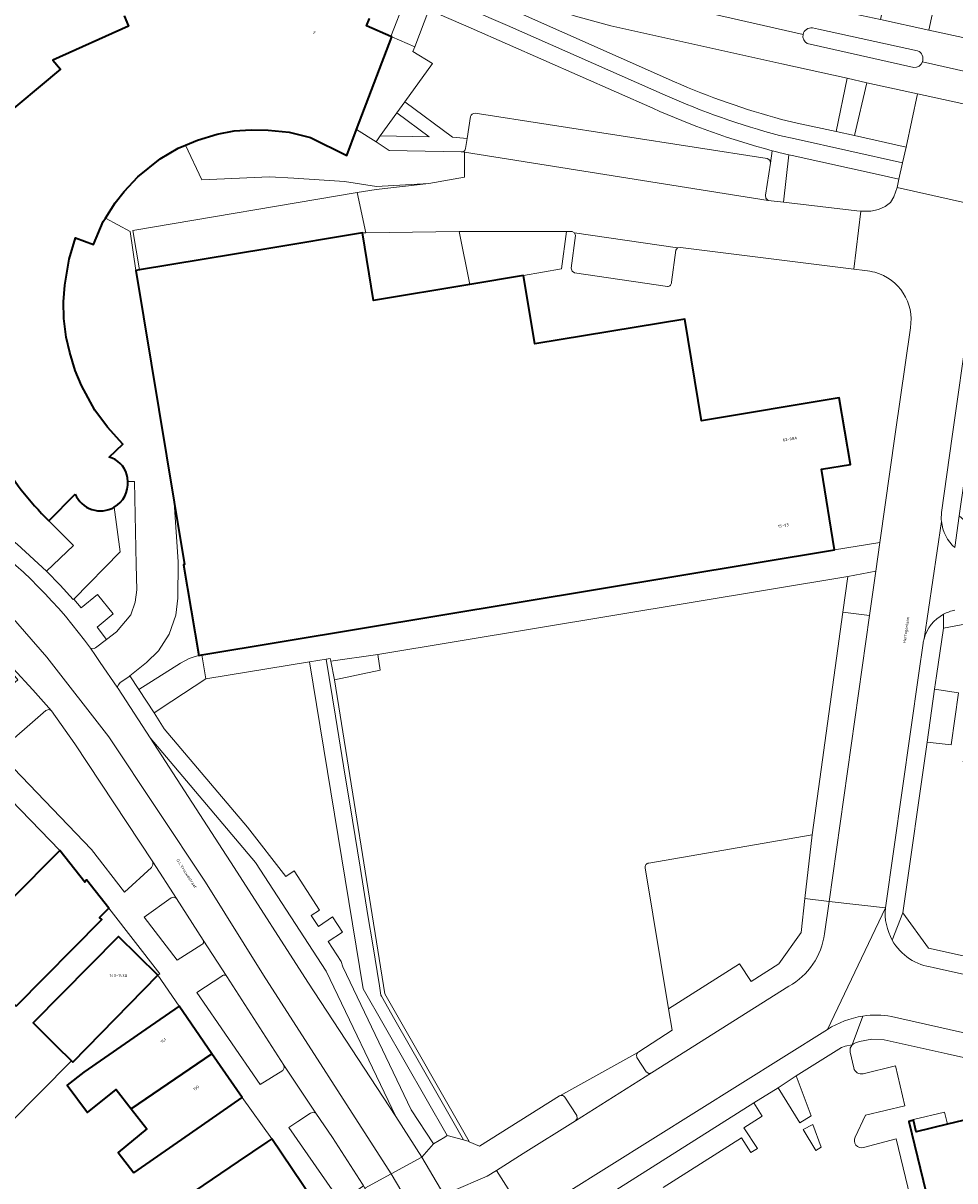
# Model space of a CAD drawing. Header units: metres. Extents: x 197700 to 204338, y 317132 to 325229.
# Tile 854 of 1056: x 202970 to 203085, y 320093 to 320236. Entities that reach past the tile are written whole.
import ezdxf
from ezdxf.enums import TextEntityAlignment as Align

# ---------------------------------------------------------------- set-up
doc = ezdxf.new("R2010")
doc.units = ezdxf.units.M
for name, color, linetype, lineweight in [('B-WE-GR-BEPLANTING_CULTUUR_HEESTERS-GV', 90, 'Continuous', 18), ('B-WE-OG-BEBOUWING-GV', 7, 'Continuous', 35), ('B-WE-OG-BEBOUWING-T18', 10, 'Continuous', 18), ('B-WE-OG-TERREIN_CULTUURSCHEIDING-GV', 7, 'Continuous', 18), ('B-WE-OG-TERREIN_ERF-GV', 7, 'Continuous', 18), ('B-WE-OG-TOPOGRAFIE-T18', 10, 'Continuous', 18), ('B-WE-VH-VERHARDING_ASFALT-GV', 252, 'Continuous', 18), ('B-WE-VH-VERHARDING_BETONSTRAATSTEEN-GV', 252, 'Continuous', 18), ('B-WE-VH-VERHARDING_GESLOTEN-GV', 252, 'Continuous', 18), ('B-WE-VH-VERHARDING_OPEN-GV', 252, 'Continuous', 18), ('B-WE-VH-VERHARDING_TEGEL-GV', 252, 'Continuous', 18)]:
    doc.layers.add(name, color=color, linetype=linetype, lineweight=lineweight)
doc.styles.add('NLCS-ISO-M200-T18', font='NLCS-ISO.ttf', dxfattribs={"height": 0.36})

msp = doc.modelspace()

# ---------------------------------------------------------------- linework, layer by layer
at = {"layer": 'B-WE-GR-BEPLANTING_CULTUUR_HEESTERS-GV'}
for points in [[(203047.674, 320225.553), (203025.257, 320235.449), (203020.012, 320237.689), (203018.285, 320233.14), (203018.055, 320232.535), (203020.458, 320231.083), (203017.039, 320226.329), (203022.931, 320221.971), (203024.748, 320221.798), (203025.18, 320224.503)], [(203025.752, 320224.913), (203061.82, 320219.339), (203062.127, 320219.116), (203062.198, 320218.743), (203062.425, 320220.295)], [(203083.583, 320161.318), (203082.73, 320155.408), (203082.49, 320153.757), (203085.448, 320153.336), (203084.545, 320146.875), (203081.559, 320147.203), (203078.566, 320126.138), (203081.733, 320121.788), (203095.334, 320118.753), (203094.643, 320122.548), (203090.219, 320121.74)], [(203085.963, 320144.837), (203089.814, 320145.509), (203089.872, 320145.548), (203089.888, 320145.614), (203086.875, 320161.916), (203083.583, 320161.318)]]:
    msp.add_lwpolyline(points, dxfattribs=at)
for points in [[(203062.425, 320220.295, -0.0416702), (203047.674, 320225.553)], [(203025.18, 320224.503, -0.4132824), (203025.752, 320224.913)]]:
    msp.add_lwpolyline(points, format="xyb", dxfattribs=at)
for points in [[(203063.815, 320213.929), (203072.879, 320212.872), (203073.374, 320212.839), (203073.869, 320212.805), (203074.591, 320212.826), (203075.569, 320213.027), (203076.383, 320213.383), (203077.026, 320213.883), (203077.468, 320214.583), (203077.846, 320215.726), (203078.073, 320216.758), (203075.525, 320217.337), (203064.888, 320219.703), (203064.467, 320219.8)], [(203025.075, 320203.774), (203031.725, 320204.894), (203036.392, 320205.713), (203037.038, 320210.314), (203023.772, 320210.312)], [(203015.832, 320112.93), (203019.197, 320107.029), (203022.815, 320100.685), (203024.301, 320098.081), (203024.982, 320097.895), (203014.573, 320116.146), (203008.377, 320154.922), (203007.904, 320157.224), (203007.87, 320157.388), (203007.821, 320157.572), (203007.353, 320157.495), (203008.497, 320150.446), (203009.499, 320144.277), (203010.589, 320137.565), (203011.53, 320131.767), (203012.495, 320125.824), (203013.085, 320122.185), (203013.91, 320117.108), (203014.093, 320115.978), (203014.098, 320115.969), (203014.162, 320115.857)]]:
    msp.add_lwpolyline(points, close=True, dxfattribs=at)
at = {"layer": 'B-WE-OG-BEBOUWING-GV'}
for points in [[(202982.412, 320236.946), (202982.917, 320235.681), (202973.578, 320231.475), (202974.541, 320230.355), (202966.688, 320223.865), (202967.814, 320223.093), (202961.902, 320214.744), (202963.25, 320214.295), (202959.681, 320204.76), (202962.072, 320204.508), (202961.925, 320202.269), (202961.924, 320200.027)], [(202982.839, 320179.439), (202982.806, 320179.859), (202982.722, 320180.267), (202982.589, 320180.656), (202982.409, 320181.02), (202982.185, 320181.355), (202981.919, 320181.654), (202981.616, 320181.913), (202981.281, 320182.128), (202980.918, 320182.297), (202980.534, 320182.415), (202982.222, 320184.033), (202980.354, 320186.122), (202978.768, 320188.249), (202977.108, 320191.296), (202976.332, 320193.136), (202975.687, 320195.347), (202975.248, 320197.268), (202974.944, 320199.546), (202974.914, 320201.629), (202975.046, 320203.686), (202975.591, 320206.905), (202976.399, 320209.536), (202978.589, 320208.712), (202979.815, 320211.526), (202980.097, 320211.977), (202981.273, 320213.862), (202982.398, 320215.25), (202984.093, 320217.067), (202986.831, 320219.303), (202989.054, 320220.615), (202989.979, 320220.99), (202991.431, 320221.579), (202993.883, 320222.318), (202995.986, 320222.767), (202998.059, 320222.886), (203000.169, 320222.83), (203002.789, 320222.595), (203005.398, 320221.919), (203009.878, 320219.699), (203011.105, 320222.922), (203015.461, 320234.366), (203015.34, 320234.418), (203012.323, 320235.707), (203012.683, 320236.606)], [(202973.093, 320174.58), (202976.348, 320177.85)], [(203093.562, 320102.296), (203084.062, 320100.011), (203080.22, 320099.087), (203079.879, 320100.527), (203079.286, 320100.364), (203081.752, 320090.196), (203082.178, 320090.293), (203082.69, 320088.057), (203082.26, 320088.008), (203082.439, 320087.31), (203080.147, 320086.764), (203079.848, 320086.693), (203080.8, 320082.543), (203083.427, 320083.179), (203083.851, 320081.445), (203084.736, 320077.832), (203084.754, 320077.756), (203085.349, 320077.899)]]:
    msp.add_lwpolyline(points, dxfattribs=at)
for points in [[(203031.725, 320204.894), (203025.075, 320203.774), (203013.198, 320201.774), (203011.816, 320210.129), (203000, 320208.177), (202984.27, 320205.577), (202983.838, 320205.506), (202988.568, 320176.886), (202989.844, 320169.165), (202989.735, 320169.147), (202991.602, 320157.935), (202991.988, 320157.999), (203070.141, 320170.981), (203070.14, 320170.987), (203068.498, 320180.936), (203072.084, 320181.516), (203070.714, 320189.751), (203053.695, 320186.932), (203051.655, 320199.498), (203033.095, 320196.433)], [(202969.058, 320114.626), (202979.623, 320125.294), (202979.361, 320125.552), (202980.497, 320126.717), (202977.738, 320130.232), (202977.549, 320129.924), (202974.437, 320133.854), (202962.135, 320121.478)], [(202983.068, 320114.863), (202986.569, 320118.433), (202981.706, 320123.203), (202971.145, 320112.551), (202973.997, 320109.724), (202975.898, 320107.84), (202976.041, 320107.698)], [(202985.058, 320111.748), (202977.426, 320106.463), (202975.351, 320104.851), (202977.855, 320101.483), (202981.385, 320104.299), (202983.26, 320101.917), (202993.227, 320108.733), (202989.168, 320114.594)], [(202983.578, 320094.023), (202992.874, 320100.461), (202996.985, 320103.308), (202993.227, 320108.733), (202983.26, 320101.917), (202985.211, 320099.438), (202981.665, 320096.531)], [(203000.612, 320098.221), (203000, 320097.804), (202996.478, 320095.409), (202987.873, 320089.557), (202992.97, 320082.198), (202996.589, 320084.424), (202998.944, 320086.053), (202998.839, 320086.152), (203005.673, 320090.781)]]:
    msp.add_lwpolyline(points, close=True, dxfattribs=at)
for points in [[(202966.833, 320182.652, 0.0692034), (202973.093, 320174.58)], [(202981.173, 320176.252, 0.2827228), (202982.839, 320179.439)], [(202976.348, 320177.85, 0.447769), (202981.173, 320176.252)]]:
    msp.add_lwpolyline(points, format="xyb", dxfattribs=at)
at = {"layer": 'B-WE-OG-TERREIN_CULTUURSCHEIDING-GV'}
for points in [[(203063.581, 320224.15), (203065.51, 320223.714), (203070.317, 320222.65), (203071.704, 320229.233), (203063.604, 320231.035), (203042.51, 320235.705), (203038.154, 320236.898), (203033.879, 320238.351), (203031.101, 320239.508), (203003.56, 320251.366), (203001.794, 320252.159), (203000, 320252.883)], [(203000, 320250.723), (203001.329, 320250.162), (203002.64, 320249.562), (203030.21, 320237.718), (203050.355, 320228.8)], [(203046.746, 320131.706), (203049.632, 320114.268), (203058.394, 320119.822), (203059.815, 320117.664), (203063.232, 320119.824), (203066.002, 320123.692), (203066.477, 320127.903), (203067.362, 320135.759), (203047.184, 320132.291)], [(202992.161, 320122.761), (202988.856, 320127.889), (202988.546, 320128.053), (202988.2, 320128.006), (202984.851, 320125.596), (202988.95, 320120.298), (202991.971, 320122.219)], [(202994.456, 320118.317), (202991.386, 320116.307), (202999.201, 320104.914), (203002.008, 320106.668), (203002.17, 320106.98), (203002.098, 320107.326), (202995.087, 320118.276)]]:
    msp.add_lwpolyline(points, dxfattribs=at)
for points in [[(203075.784, 320236.484), (203081.754, 320235.183), (203082.439, 320238.229), (203076.453, 320239.529)], [(203072.601, 320222.15), (203078.99, 320220.723), (203080.369, 320227.299), (203074.098, 320228.681)], [(203022.298, 320098.626), (203011.894, 320116.751), (203005.302, 320157.158), (202992.474, 320155.046), (202988.272, 320152.271), (202986.104, 320150.835), (202987.337, 320148.872), (202997.633, 320136.724), (203002.373, 320130.64), (203003.384, 320131.31), (203006.517, 320126.471), (203005.507, 320125.797), (203006.373, 320124.458), (203008.12, 320125.623), (203009.35, 320123.74), (203007.586, 320122.594), (203009.187, 320120.115), (203009.38, 320119.476), (203017.858, 320101.796), (203020.584, 320097.617), (203021.985, 320098.442)], [(203019.197, 320107.029), (203015.832, 320112.93), (203014.162, 320115.857), (203014.098, 320115.969), (203014.093, 320115.978), (203013.91, 320117.108), (203013.085, 320122.185), (203012.495, 320125.824), (203011.53, 320131.767), (203010.589, 320137.565), (203009.499, 320144.277), (203008.497, 320150.446), (203007.353, 320157.495), (203005.302, 320157.158), (203011.894, 320116.751), (203022.298, 320098.626), (203024.301, 320098.081), (203022.815, 320100.685)], [(202973.419, 320151.1), (202973.073, 320151.25), (202972.717, 320151.129), (202966.804, 320145.974), (202978.35, 320133.958), (202982.421, 320128.688), (202985.782, 320131.731), (202985.94, 320132.058), (202985.94, 320132.423), (202976.316, 320147.023)]]:
    msp.add_lwpolyline(points, close=True, dxfattribs=at)
for points in [[(203050.355, 320228.8, 0.0370417), (203063.581, 320224.15)], [(203047.184, 320132.291, 0.4293952), (203046.746, 320131.706)], [(202991.971, 320122.219, 0.4537386), (202992.161, 320122.761)], [(202995.087, 320118.276, 0.4674947), (202994.456, 320118.317)]]:
    msp.add_lwpolyline(points, format="xyb", dxfattribs=at)
at = {"layer": 'B-WE-OG-TERREIN_ERF-GV'}
for points in [[(203012.683, 320236.606), (203012.323, 320235.707), (203015.34, 320234.418), (203017.084, 320238.978)], [(202962.464, 320194.878), (202962.099, 320197.442), (202961.924, 320200.027), (202961.925, 320202.269), (202962.072, 320204.508), (202959.681, 320204.76), (202963.25, 320214.295), (202961.902, 320214.744), (202967.814, 320223.093), (202966.688, 320223.865), (202974.541, 320230.355), (202973.578, 320231.475), (202982.917, 320235.681), (202982.412, 320236.946)], [(202981.173, 320176.252), (202981.91, 320170.731), (202976.161, 320164.899), (202977.092, 320163.819), (202979.086, 320165.444), (202981.033, 320163.085), (202979.047, 320161.426), (202980.197, 320159.893), (202981.464, 320160.849), (202983.203, 320162.954), (202983.769, 320164.515), (202983.943, 320166.048), (202983.887, 320169.138), (202983.654, 320179.43), (202982.839, 320179.439)], [(202965.286, 320174.719), (202969.167, 320171.677), (202972.804, 320168.347), (202976.126, 320171.501), (202973.093, 320174.58)], [(202987.873, 320089.557), (202996.478, 320095.409), (203000, 320097.804), (203000.612, 320098.221), (202996.985, 320103.308), (202992.874, 320100.461), (202983.578, 320094.023), (202981.665, 320096.531), (202985.211, 320099.438), (202983.26, 320101.917), (202981.385, 320104.299), (202977.855, 320101.483), (202975.351, 320104.851), (202977.426, 320106.463), (202985.058, 320111.748), (202989.168, 320114.594), (202986.569, 320118.433), (202983.068, 320114.863), (202976.041, 320107.698), (202975.898, 320107.84), (202968.195, 320100.069)], [(203111.975, 320102.482), (203084.035, 320108.698), (203076.271, 320110.45), (203074.733, 320110.524), (203073.221, 320110.233), (203072.694, 320110.072), (203072.472, 320109.972), (203072.283, 320109.821), (203072.044, 320109.403), (203072.037, 320108.923), (203072.507, 320106.968)], [(203073.655, 320106.264), (203077.644, 320107.22), (203078.813, 320102.307), (203073.956, 320101.131), (203072.663, 320098.418)], [(203048.958, 320092.199), (203058.619, 320098.356), (203059.772, 320096.526), (203060.616, 320097.012), (203058.94, 320099.579), (203061.188, 320101.016), (203060.164, 320102.657), (203036.294, 320087.567)], [(203073.701, 320097.127), (203077.73, 320098.22), (203080.043, 320088.669), (203079.728, 320088.519), (203080.147, 320086.764), (203082.439, 320087.31), (203082.26, 320088.008), (203082.69, 320088.057), (203082.178, 320090.293), (203081.752, 320090.196), (203079.286, 320100.364), (203079.879, 320100.527), (203079.862, 320100.595), (203083.704, 320101.504), (203084.062, 320100.011), (203093.562, 320102.296)]]:
    msp.add_lwpolyline(points, dxfattribs=at)
for points in [[(203016.073, 320224.981), (203014.007, 320222.125), (203020.071, 320222.015)], [(202984.27, 320205.577), (202983.483, 320210.438), (203011.166, 320215.113), (203013.502, 320215.507), (203020.015, 320216.225), (203013.537, 320215.875), (203009.613, 320216.488), (203003.364, 320216.889), (203000.339, 320217.063), (202991.989, 320216.683), (202989.979, 320220.99), (202989.054, 320220.615), (202986.831, 320219.303), (202984.093, 320217.067), (202982.398, 320215.25), (202981.273, 320213.862), (202980.097, 320211.977), (202983.143, 320210.297), (202983.838, 320205.506)], [(202983.109, 320155.424), (202984.186, 320153.738), (202989.37, 320156.991), (202990.43, 320157.547), (202991.182, 320157.82), (202991.602, 320157.935), (202989.735, 320169.147), (202989.844, 320169.165), (202988.568, 320176.886), (202989.08, 320169.518), (202989.027, 320165.011), (202988.77, 320162.896), (202987.945, 320160.55), (202986.627, 320158.493), (202985.14, 320157.076)], [(203065.404, 320105.98), (203063.165, 320104.534), (203065.839, 320100.19), (203067.236, 320101.041)], [(203079.879, 320100.527), (203080.22, 320099.087), (203084.062, 320100.011), (203083.704, 320101.504), (203079.862, 320100.595)], [(203066.258, 320099.354), (203067.828, 320096.772), (203068.488, 320097.191), (203067.45, 320099.969)]]:
    msp.add_lwpolyline(points, close=True, dxfattribs=at)
for points in [[(202973.093, 320174.58, -0.0692034), (202966.833, 320182.652)], [(202982.839, 320179.439, -0.2827228), (202981.173, 320176.252)], [(203072.507, 320106.968, 0.414672), (203073.655, 320106.264)], [(203072.663, 320098.418, 0.6376906), (203073.701, 320097.127)]]:
    msp.add_lwpolyline(points, format="xyb", dxfattribs=at)
at = {"layer": 'B-WE-VH-VERHARDING_ASFALT-GV'}
for points in [[(203066.24, 320234.64), (203031.222, 320242.633), (203020.338, 320247.555), (203000.565, 320256.194), (202991.447, 320259.231), (202986.128, 320260.901), (202984.257, 320260.976)], [(202984.257, 320260.976), (202986.128, 320260.901), (202991.447, 320259.231), (203000.565, 320256.194), (203020.338, 320247.555), (203031.222, 320242.633), (203066.24, 320234.64)], [(203000, 320252.883), (203001.794, 320252.159), (203003.56, 320251.366), (203031.101, 320239.508), (203033.879, 320238.351), (203038.154, 320236.898), (203042.51, 320235.705), (203063.604, 320231.035), (203071.704, 320229.233), (203074.098, 320228.681), (203080.369, 320227.299), (203093.21, 320224.504), (203093.871, 320228.461), (203087.75, 320229.73), (203080.975, 320231.277)], [(203080.975, 320231.277), (203087.75, 320229.73), (203093.871, 320228.461), (203094.531, 320232.408), (203081.754, 320235.183), (203075.784, 320236.484), (203073.437, 320236.998), (203067.26, 320238.337), (203038.709, 320244.622), (203035.307, 320245.366)], [(203067.42, 320235.452), (203068.137, 320235.298), (203080.378, 320232.638)], [(203079.913, 320230.574), (203066.758, 320233.521)], [(203083.342, 320175.58), (203084.669, 320184.984), (203088.675, 320213.337), (203077.846, 320215.726), (203077.468, 320214.583), (203077.026, 320213.883), (203076.383, 320213.383), (203075.569, 320213.027), (203074.591, 320212.826), (203073.869, 320212.805), (203073.374, 320212.839), (203072.524, 320205.646), (203073.859, 320205.478)], [(203079.488, 320198.406), (203077.63, 320185.264), (203075.733, 320171.906), (203075.226, 320168.338)], [(203081.178, 320159.97), (203083.33, 320174.473)], [(203083.33, 320174.473), (203081.178, 320159.97)], [(203075.226, 320168.338), (203074.451, 320162.861), (203069.456, 320127.557), (203076.421, 320126.75), (203080.524, 320155.729), (203081.066, 320159.459)], [(202964.426, 320166.607), (202966.445, 320165.013), (202972.825, 320157.741), (202980.5, 320147.882), (202992.423, 320129.905), (202999.607, 320118.434), (203015.363, 320093.899)], [(203067.362, 320135.759), (203071.163, 320163.269), (203071.776, 320167.707), (203013.72, 320158.054), (203013.992, 320156.122), (203008.377, 320154.922), (203014.573, 320116.146), (203024.982, 320097.895), (203025.016, 320097.835), (203026.296, 320097.327), (203036.161, 320103.514), (203036.191, 320103.531), (203045.825, 320108.881), (203045.938, 320108.944), (203050.085, 320111.631), (203049.632, 320114.268), (203046.746, 320131.706)], [(203015.363, 320093.899), (203019.156, 320095.96), (203015.954, 320100.969), (203005.078, 320117.576), (202995.989, 320131.741), (202985.615, 320147.743), (202981.667, 320153.854), (202981.546, 320154.028), (202979.438, 320157.067), (202978.837, 320157.947), (202978.22, 320158.817)], [(203047.184, 320132.291), (203067.362, 320135.759)], [(203064.475, 320117.059), (203047.54, 320106.349), (203038.137, 320100.42), (203031.674, 320096.4), (203028.384, 320094.323), (203032.135, 320088.421), (203036.911, 320091.449), (203069.248, 320111.732), (203076.421, 320126.75)], [(203076.421, 320126.75), (203069.456, 320127.557), (203068.889, 320123.553)]]:
    msp.add_lwpolyline(points, dxfattribs=at)
for points in [[(203066.24, 320234.64, -0.4016252), (203067.42, 320235.452)], [(203066.758, 320233.521, -0.3305577), (203066.24, 320234.64)], [(203080.378, 320232.638, -0.4016563), (203080.975, 320231.277)], [(203080.975, 320231.277, -0.3281818), (203079.913, 320230.574)], [(203073.859, 320205.478, -0.0527815), (203075.113, 320205.271)], [(203075.113, 320205.271, -0.3849819), (203079.488, 320198.406)], [(203083.33, 320174.473, -0.0560104), (203083.342, 320175.58)], [(203084.983, 320171.254, -0.1884927), (203083.33, 320174.473)], [(202978.22, 320158.817, 0.0789268), (202964.147, 320172.998)], [(203081.178, 320159.97, -0.2030773), (203083.591, 320163.018)], [(203083.591, 320163.018, -0.0753064), (203085, 320163.532)], [(203081.066, 320159.459, -0.0273692), (203081.178, 320159.97)], [(203046.746, 320131.706, -0.4293952), (203047.184, 320132.291)], [(203068.889, 320123.553, -0.2339124), (203064.475, 320117.059)]]:
    msp.add_lwpolyline(points, format="xyb", dxfattribs=at)
for points in [[(203078.073, 320216.758), (203077.846, 320215.726), (203088.675, 320213.337), (203088.799, 320214.013), (203092.899, 320222.914), (203093.21, 320224.504), (203080.369, 320227.299), (203078.99, 320220.723), (203078.535, 320218.8)], [(203019.156, 320095.96), (203015.363, 320093.899), (203031.105, 320067.328), (203076.075, 319989.074), (203079.588, 319991.08), (203074.899, 319999.239), (203072.005, 320004.501), (203068.489, 320010.639), (203067.483, 320012.38), (203063.97, 320018.462), (203062.793, 320020.5), (203057.836, 320029.162), (203033.174, 320072.119), (203033.013, 320072.508), (203029.039, 320079.374), (203026.817, 320083.066), (203021.464, 320092.029)], [(203065.687, 319999.267), (203068.182, 319994.984), (203069.577, 319992.41), (203072.623, 319987.104), (203076.075, 319989.074), (203031.105, 320067.328), (203015.363, 320093.899), (203012.114, 320092.134), (203014.942, 320087.434), (203018.668, 320081.261), (203021.61, 320076.345), (203026.171, 320068.22), (203065.26, 320000)]]:
    msp.add_lwpolyline(points, close=True, dxfattribs=at)
at = {"layer": 'B-WE-VH-VERHARDING_BETONSTRAATSTEEN-GV'}
msp.add_lwpolyline([(203015.954, 320100.969), (203007.327, 320118.925), (202998.632, 320132.338), (202985.615, 320147.743), (202995.989, 320131.741), (203005.078, 320117.576)], close=True, dxfattribs=at)
for points in [[(203047.54, 320106.349), (203047.176, 320106.285), (203046.873, 320106.497), (203045.717, 320108.265), (203045.649, 320108.594), (203045.825, 320108.881), (203036.191, 320103.531)], [(203036.833, 320103.343), (203038.291, 320101.091), (203038.351, 320100.723), (203038.137, 320100.42), (203047.54, 320106.349)], [(203027.187, 320084.444), (203030.308, 320087.115), (203030.969, 320087.68), (203032.135, 320088.421), (203028.384, 320094.323), (203027.226, 320093.619), (203022.839, 320091.717)]]:
    msp.add_lwpolyline(points, dxfattribs=at)
msp.add_lwpolyline([(203036.191, 320103.531, -0.3954791), (203036.833, 320103.343)], format="xyb", dxfattribs=at)
at = {"layer": 'B-WE-VH-VERHARDING_GESLOTEN-GV'}
for points in [[(202968.683, 320156.327), (202971.124, 320153.677), (202973.419, 320151.1), (202976.316, 320147.023), (202985.94, 320132.423), (202988.856, 320127.889), (202992.161, 320122.761), (202995.087, 320118.276), (203002.098, 320107.326), (203006.063, 320101.367), (203008.128, 320098.363), (203011.836, 320092.595), (203011.956, 320092.396), (203012.114, 320092.134), (203015.363, 320093.899), (202999.607, 320118.434), (202992.423, 320129.905), (202980.5, 320147.882), (202972.825, 320157.741), (202966.445, 320165.013), (202964.426, 320166.607)], [(202962.135, 320121.478), (202974.437, 320133.854), (202961.128, 320147.606)], [(202968.195, 320100.069), (202975.898, 320107.84), (202973.997, 320109.724), (202971.145, 320112.551), (202981.706, 320123.203), (202986.569, 320118.433), (202986.787, 320118.598), (202980.497, 320126.717), (202979.361, 320125.552), (202979.623, 320125.294), (202969.058, 320114.626)], [(203076.421, 320126.75), (203069.248, 320111.732)], [(203077.163, 320113.346), (203110.576, 320105.81), (203112.107, 320112.71), (203101.319, 320115.122), (203094.296, 320116.701), (203082.32, 320119.393)]]:
    msp.add_lwpolyline(points, dxfattribs=at)
for points in [[(203077.256, 320122.749, -0.1562391), (203076.421, 320126.75)], [(203082.32, 320119.393, -0.239408), (203077.256, 320122.749)], [(203069.248, 320111.732, -0.1055893), (203073.634, 320113.377)], [(203073.634, 320113.377, -0.0790606), (203077.163, 320113.346)]]:
    msp.add_lwpolyline(points, format="xyb", dxfattribs=at)
at = {"layer": 'B-WE-VH-VERHARDING_OPEN-GV'}
for points in [[(203067.42, 320235.452, 0.4016252), (203066.24, 320234.64)], [(203066.24, 320234.64, 0.3305577), (203066.758, 320233.521)], [(203080.975, 320231.277, 0.4016563), (203080.378, 320232.638)], [(203079.913, 320230.574, 0.3281818), (203080.975, 320231.277)], [(203025.752, 320224.913, 0.4132824), (203025.18, 320224.503)], [(203024.018, 320220.16, 0.4068961), (203024.551, 320220.561)], [(203024.551, 320220.561, -0.4068961), (203024.018, 320220.16)], [(203049.489, 320203.509, 0.4157426), (203049.999, 320204.05)], [(202981.173, 320176.252, -0.447769), (202976.348, 320177.85)], [(203077.256, 320122.749, 0.239408), (203082.32, 320119.393)], [(203077.163, 320113.346, 0.0790606), (203073.634, 320113.377)], [(203073.655, 320106.264, -0.414672), (203072.507, 320106.968)], [(203073.701, 320097.127, -0.6376906), (203072.663, 320098.418)]]:
    msp.add_lwpolyline(points, format="xyb", dxfattribs=at)
for points in [[(203080.378, 320232.638), (203068.137, 320235.298), (203067.42, 320235.452)], [(203066.758, 320233.521), (203079.913, 320230.574)], [(203024.748, 320221.798), (203022.931, 320221.971), (203017.039, 320226.329), (203016.073, 320224.981), (203020.071, 320222.015), (203014.007, 320222.125), (203013.506, 320221.407), (203015.101, 320220.323), (203023.994, 320220.164), (203024.018, 320220.16)], [(203024.018, 320220.16), (203024.43, 320220.095), (203061.912, 320214.151), (203061.637, 320214.422), (203061.586, 320214.805), (203062.198, 320218.743), (203062.127, 320219.116), (203061.82, 320219.339), (203025.752, 320224.913)], [(203025.18, 320224.503), (203024.748, 320221.798), (203024.551, 320220.561)], [(203024.551, 320220.561), (203024.748, 320221.798)], [(203049.999, 320204.05), (203050.531, 320208.02), (203050.744, 320208.297), (203038.018, 320210.138), (203038.146, 320209.801), (203037.605, 320205.778), (203037.705, 320205.416), (203038.025, 320205.219), (203049.489, 320203.509)], [(202976.348, 320177.85), (202973.093, 320174.58), (202976.126, 320171.501), (202972.804, 320168.347), (202974.486, 320166.624), (202976.101, 320164.838), (202976.161, 320164.899), (202981.91, 320170.731), (202981.173, 320176.252)], [(203095.334, 320118.753), (203081.733, 320121.788), (203078.566, 320126.138), (203077.256, 320122.749)], [(203082.32, 320119.393), (203094.296, 320116.701), (203095.334, 320118.753)], [(203073.634, 320113.377), (203072.283, 320109.821), (203072.472, 320109.972), (203072.694, 320110.072), (203073.221, 320110.233), (203074.733, 320110.524), (203076.271, 320110.45), (203084.035, 320108.698), (203111.975, 320102.482)], [(203112.79, 320105.311), (203110.576, 320105.81), (203077.163, 320113.346)], [(203072.507, 320106.968), (203072.037, 320108.923), (203072.044, 320109.403), (203072.283, 320109.821), (203071.442, 320109.667), (203071.001, 320109.492), (203065.404, 320105.98), (203067.236, 320101.041), (203065.839, 320100.19), (203063.165, 320104.534), (203060.164, 320102.657), (203061.188, 320101.016), (203058.94, 320099.579), (203060.616, 320097.012), (203059.772, 320096.526), (203058.619, 320098.356), (203048.958, 320092.199)], [(203072.663, 320098.418), (203073.956, 320101.131), (203078.813, 320102.307), (203077.644, 320107.22), (203073.655, 320106.264)], [(203084.783, 320063.127), (203088.537, 320064.049), (203086.776, 320071.332), (203084.137, 320070.709), (203082.135, 320070.088), (203079.482, 320079.968), (203078.513, 320079.824), (203076.727, 320087.708), (203079.728, 320088.519), (203080.043, 320088.669), (203077.73, 320098.22), (203073.701, 320097.127)]]:
    msp.add_lwpolyline(points, dxfattribs=at)
for points in [[(203013.506, 320221.407), (203014.007, 320222.125), (203016.073, 320224.981), (203017.039, 320226.329), (203020.458, 320231.083), (203018.055, 320232.535), (203018.285, 320233.14), (203015.461, 320234.366), (203011.105, 320222.922)], [(203071.704, 320229.233), (203070.317, 320222.65), (203072.601, 320222.15), (203074.098, 320228.681)], [(203024.43, 320220.095), (203024.018, 320220.16), (203023.994, 320220.164), (203015.101, 320220.323), (203013.506, 320221.407), (203011.105, 320222.922), (203009.878, 320219.699), (203005.398, 320221.919), (203002.789, 320222.595), (203000.169, 320222.83), (202998.059, 320222.886), (202995.986, 320222.767), (202993.883, 320222.318), (202991.431, 320221.579), (202989.979, 320220.99), (202991.989, 320216.683), (203000.339, 320217.063), (203003.364, 320216.889), (203009.613, 320216.488), (203013.537, 320215.875), (203020.015, 320216.225), (203024.43, 320217.016)], [(203073.374, 320212.839), (203072.879, 320212.872), (203063.815, 320213.929), (203061.912, 320214.151), (203024.43, 320220.095), (203024.43, 320217.016), (203020.015, 320216.225), (203013.502, 320215.507), (203011.166, 320215.113), (203012.236, 320210.135), (203023.772, 320210.312), (203037.038, 320210.314), (203037.703, 320210.313), (203038.018, 320210.138), (203050.744, 320208.297), (203051.092, 320208.342), (203072.524, 320205.646)], [(203062.425, 320220.295), (203062.198, 320218.743), (203061.586, 320214.805), (203061.637, 320214.422), (203061.912, 320214.151), (203063.815, 320213.929), (203064.467, 320219.8), (203063.265, 320220.077), (203062.842, 320220.186)], [(203011.166, 320215.113), (202983.483, 320210.438), (202984.27, 320205.577), (203000, 320208.177), (203011.816, 320210.129), (203012.236, 320210.135)], [(202981.546, 320154.028), (202981.707, 320154.314), (202981.907, 320154.574), (202982.953, 320155.297), (202983.109, 320155.424), (202985.14, 320157.076), (202986.627, 320158.493), (202987.945, 320160.55), (202988.77, 320162.896), (202989.027, 320165.011), (202989.08, 320169.518), (202988.568, 320176.886), (202983.838, 320205.506), (202983.143, 320210.297), (202980.097, 320211.977), (202979.815, 320211.526), (202978.589, 320208.712), (202976.399, 320209.536), (202975.591, 320206.905), (202975.046, 320203.686), (202974.914, 320201.629), (202974.944, 320199.546), (202975.248, 320197.268), (202975.687, 320195.347), (202976.332, 320193.136), (202977.108, 320191.296), (202978.768, 320188.249), (202980.354, 320186.122), (202982.222, 320184.033), (202980.534, 320182.415), (202980.918, 320182.297), (202981.281, 320182.128), (202981.616, 320181.913), (202981.919, 320181.654), (202982.185, 320181.355), (202982.409, 320181.02), (202982.589, 320180.656), (202982.722, 320180.267), (202982.806, 320179.859), (202982.839, 320179.439), (202983.654, 320179.43), (202983.887, 320169.138), (202983.943, 320166.048), (202983.769, 320164.515), (202983.203, 320162.954), (202981.464, 320160.849), (202980.197, 320159.893), (202978.849, 320158.875), (202978.702, 320158.802), (202978.471, 320158.769), (202978.22, 320158.817), (202978.837, 320157.947), (202979.438, 320157.067)], [(203012.236, 320210.135), (203011.816, 320210.129), (203013.198, 320201.774), (203025.075, 320203.774), (203023.772, 320210.312)], [(203071.163, 320163.269), (203074.451, 320162.861), (203075.226, 320168.338), (203071.776, 320167.707)], [(203074.451, 320162.861), (203071.163, 320163.269), (203067.362, 320135.759), (203066.477, 320127.903), (203069.456, 320127.557)], [(202991.988, 320157.999), (202991.602, 320157.935), (202991.182, 320157.82), (202990.43, 320157.547), (202989.37, 320156.991), (202984.186, 320153.738), (202986.104, 320150.835), (202988.272, 320152.271), (202992.474, 320155.046)], [(203013.72, 320158.054), (203007.904, 320157.224), (203008.377, 320154.922), (203013.992, 320156.122)], [(203082.49, 320153.757), (203081.559, 320147.203), (203084.545, 320146.875), (203085.448, 320153.336)], [(203008.128, 320098.363), (203006.063, 320101.367), (203005.743, 320101.511), (203005.412, 320101.4), (203003.848, 320100.356), (203002.719, 320099.602), (203009.093, 320090.414), (203010.158, 320091.151), (203011.956, 320092.396), (203011.836, 320092.595)], [(203067.45, 320099.969), (203068.488, 320097.191), (203067.828, 320096.772), (203066.258, 320099.354)]]:
    msp.add_lwpolyline(points, close=True, dxfattribs=at)
at = {"layer": 'B-WE-VH-VERHARDING_TEGEL-GV'}
for points in [[(203050.355, 320228.8), (203030.21, 320237.718), (203002.64, 320249.562), (203001.329, 320250.162), (203000, 320250.723)], [(203049.217, 320227.156), (203029.729, 320235.762), (203002.427, 320247.536), (203001.221, 320248.1), (203000, 320248.631)], [(203000, 320248.631), (203001.221, 320248.1), (203002.427, 320247.536), (203029.729, 320235.762), (203049.217, 320227.156)], [(202999.055, 320246.663), (203000, 320246.257), (203014.054, 320240.279), (203017.084, 320238.978), (203015.34, 320234.418), (203015.461, 320234.366), (203018.285, 320233.14), (203020.012, 320237.689), (203025.257, 320235.449), (203047.674, 320225.553)], [(203039.35, 320246.729), (203043.348, 320246.271), (203046.305, 320245.843), (203049.25, 320245.337), (203068.167, 320241.306), (203074.117, 320240.046), (203076.453, 320239.529), (203082.439, 320238.229), (203081.754, 320235.183), (203094.531, 320232.408), (203094.958, 320234.343), (203095.615, 320237.329), (203094.186, 320237.65)], [(203063.335, 320222.187), (203065.279, 320221.742), (203078.535, 320218.8), (203078.99, 320220.723), (203072.601, 320222.15), (203070.317, 320222.65), (203065.51, 320223.714), (203063.581, 320224.15)], [(203084.983, 320171.254), (203085.538, 320175.187), (203086.82, 320184.313), (203089.133, 320200.507), (203095.056, 320201.656), (203094.304, 320205.655), (203096.334, 320206.02), (203095.208, 320212.47), (203093.213, 320213.573), (203094.569, 320215.921), (203094.328, 320217.39), (203096.464, 320220.614), (203097.136, 320223.631), (203093.21, 320224.504), (203092.899, 320222.914), (203088.799, 320214.013), (203088.675, 320213.337), (203084.669, 320184.984), (203083.342, 320175.58)], [(203062.425, 320220.295), (203062.842, 320220.186), (203063.265, 320220.077), (203064.467, 320219.8), (203064.888, 320219.703), (203075.525, 320217.337), (203078.073, 320216.758), (203078.535, 320218.8), (203065.279, 320221.742), (203063.335, 320222.187)], [(203049.489, 320203.509), (203038.025, 320205.219), (203037.705, 320205.416), (203037.605, 320205.778), (203038.146, 320209.801), (203038.018, 320210.138), (203037.703, 320210.313), (203037.038, 320210.314), (203036.392, 320205.713), (203031.725, 320204.894)], [(203073.859, 320205.478), (203072.524, 320205.646), (203051.092, 320208.342), (203050.744, 320208.297), (203050.531, 320208.02), (203049.999, 320204.05)], [(203031.725, 320204.894), (203033.095, 320196.433), (203051.655, 320199.498), (203053.695, 320186.932), (203070.714, 320189.751), (203072.084, 320181.516), (203068.498, 320180.936), (203070.14, 320170.987), (203075.733, 320171.906), (203077.63, 320185.264), (203079.488, 320198.406)], [(203101.653, 320174.24), (203099.893, 320173.96), (203096.151, 320173.363), (203092.025, 320172.705), (203088.901, 320172.207), (203085.538, 320175.187), (203084.983, 320171.254)], [(202978.22, 320158.817), (202978.471, 320158.769), (202978.702, 320158.802), (202978.849, 320158.875), (202980.197, 320159.893), (202979.047, 320161.426), (202981.033, 320163.085), (202979.086, 320165.444), (202977.092, 320163.819), (202976.161, 320164.899), (202976.101, 320164.838), (202974.486, 320166.624), (202972.804, 320168.347), (202969.167, 320171.677), (202965.286, 320174.719)], [(202991.971, 320122.219), (202988.95, 320120.298), (202984.851, 320125.596), (202988.2, 320128.006), (202988.546, 320128.053), (202988.856, 320127.889), (202985.94, 320132.423), (202985.94, 320132.058), (202985.782, 320131.731), (202982.421, 320128.688), (202978.35, 320133.958), (202966.804, 320145.974), (202972.717, 320151.129), (202973.073, 320151.25), (202973.419, 320151.1), (202971.124, 320153.677), (202968.683, 320156.327), (202968.818, 320155.978), (202968.676, 320155.633), (202969.278, 320154.935), (202963.2, 320149.604), (202954.477, 320158.837), (202958.704, 320163.685)], [(203082.49, 320153.757), (203082.73, 320155.408), (203083.583, 320161.318), (203083.591, 320163.018)], [(203083.591, 320163.018), (203083.583, 320161.318), (203086.875, 320161.916), (203087.182, 320161.972), (203087.666, 320159.295), (203087.857, 320159.352)], [(203081.066, 320159.459), (203080.524, 320155.729), (203076.421, 320126.75)], [(203077.256, 320122.749), (203078.566, 320126.138), (203081.559, 320147.203), (203082.49, 320153.757)], [(202961.128, 320147.606), (202974.437, 320133.854), (202977.549, 320129.924), (202977.738, 320130.232), (202980.497, 320126.717), (202986.787, 320118.598), (202986.569, 320118.433), (202989.168, 320114.594), (202993.227, 320108.733), (202996.985, 320103.308), (203000.612, 320098.221), (203005.673, 320090.781), (203008.743, 320086.269), (203010.722, 320083.413), (203011.92, 320081.72), (203011.991, 320081.795), (203011.881, 320081.955), (203014.522, 320086.085)], [(203069.456, 320127.557), (203066.477, 320127.903), (203066.002, 320123.692), (203063.232, 320119.824), (203059.815, 320117.664), (203058.394, 320119.822), (203049.632, 320114.268), (203050.085, 320111.631), (203045.938, 320108.944), (203045.825, 320108.881), (203045.649, 320108.594), (203045.717, 320108.265), (203046.873, 320106.497), (203047.176, 320106.285), (203047.54, 320106.349), (203064.475, 320117.059)], [(203068.889, 320123.553), (203069.456, 320127.557)], [(202995.087, 320118.276), (202992.161, 320122.761)], [(203014.942, 320087.434), (203012.114, 320092.134), (203011.956, 320092.396), (203010.158, 320091.151), (203009.093, 320090.414), (203002.719, 320099.602), (203003.848, 320100.356), (203005.412, 320101.4), (203005.743, 320101.511), (203006.063, 320101.367), (203002.098, 320107.326), (203002.17, 320106.98), (203002.008, 320106.668), (202999.201, 320104.914), (202991.386, 320116.307), (202994.456, 320118.317)], [(203069.248, 320111.732), (203036.911, 320091.449), (203032.135, 320088.421), (203030.969, 320087.68), (203030.308, 320087.115), (203031.72, 320084.667), (203036.294, 320087.567), (203060.164, 320102.657), (203063.165, 320104.534), (203065.404, 320105.98), (203071.001, 320109.492), (203071.442, 320109.667), (203072.283, 320109.821), (203073.634, 320113.377)], [(203036.191, 320103.531), (203036.161, 320103.514), (203026.296, 320097.327), (203025.016, 320097.835), (203024.982, 320097.895), (203024.301, 320098.081)], [(203022.839, 320091.717), (203027.226, 320093.619), (203028.384, 320094.323), (203031.674, 320096.4), (203038.137, 320100.42), (203038.351, 320100.723), (203038.291, 320101.091), (203036.833, 320103.343)], [(203024.301, 320098.081), (203022.298, 320098.626), (203021.985, 320098.442), (203020.584, 320097.617), (203019.156, 320095.96), (203021.464, 320092.029)]]:
    msp.add_lwpolyline(points, dxfattribs=at)
for points in [[(203063.581, 320224.15, -0.0370417), (203050.355, 320228.8)], [(203063.335, 320222.187, -0.0402972), (203049.217, 320227.156)], [(203049.217, 320227.156, 0.0402972), (203063.335, 320222.187)], [(203047.674, 320225.553, 0.0416702), (203062.425, 320220.295)], [(203075.113, 320205.271, 0.0527815), (203073.859, 320205.478)], [(203079.488, 320198.406, 0.3849819), (203075.113, 320205.271)], [(203049.999, 320204.05, -0.4157426), (203049.489, 320203.509)], [(203083.342, 320175.58, 0.0560104), (203083.33, 320174.473)], [(203083.33, 320174.473, 0.1884927), (203084.983, 320171.254)], [(202964.147, 320172.998, -0.0789268), (202978.22, 320158.817)], [(203083.591, 320163.018, 0.2030773), (203081.178, 320159.97)], [(203085, 320163.532, 0.0753064), (203083.591, 320163.018)], [(203081.178, 320159.97, 0.0273692), (203081.066, 320159.459)], [(203076.421, 320126.75, 0.1562391), (203077.256, 320122.749)], [(203064.475, 320117.059, 0.2339124), (203068.889, 320123.553)], [(202992.161, 320122.761, -0.4537386), (202991.971, 320122.219)], [(202994.456, 320118.317, -0.4674947), (202995.087, 320118.276)], [(203073.634, 320113.377, 0.1055893), (203069.248, 320111.732)], [(203036.833, 320103.343, 0.3954791), (203036.191, 320103.531)]]:
    msp.add_lwpolyline(points, format="xyb", dxfattribs=at)
for points in [[(203075.733, 320171.906), (203070.14, 320170.987), (203070.141, 320170.981), (202991.988, 320157.999), (202992.474, 320155.046), (203005.302, 320157.158), (203007.353, 320157.495), (203007.821, 320157.572), (203007.87, 320157.388), (203007.904, 320157.224), (203013.72, 320158.054), (203071.776, 320167.707), (203075.226, 320168.338)], [(202983.109, 320155.424), (202982.953, 320155.297), (202981.907, 320154.574), (202981.707, 320154.314), (202981.546, 320154.028), (202981.667, 320153.854), (202985.615, 320147.743), (202998.632, 320132.338), (203007.327, 320118.925), (203015.954, 320100.969), (203019.156, 320095.96), (203020.584, 320097.617), (203017.858, 320101.796), (203009.38, 320119.476), (203009.187, 320120.115), (203007.586, 320122.594), (203009.35, 320123.74), (203008.12, 320125.623), (203006.373, 320124.458), (203005.507, 320125.797), (203006.517, 320126.471), (203003.384, 320131.31), (203002.373, 320130.64), (202997.633, 320136.724), (202987.337, 320148.872), (202986.104, 320150.835), (202984.186, 320153.738)]]:
    msp.add_lwpolyline(points, close=True, dxfattribs=at)

# ---------------------------------------------------------------- texts
at = {"layer": 'B-WE-OG-BEBOUWING-T18', "style": 'NLCS-ISO-M200-T18'}
for s, rotation, p in [('2', 339.4, (203005.865, 320234.902)), ('62-68A', 9.4, (203064.623, 320184.688)), ('15-93', 9.4, (203063.801, 320173.983)), ('141', 34.7, (202987.237, 320110.357)), ('139', 34.7, (202991.294, 320104.499))]:
    msp.add_text(s, height=0.36, rotation=rotation, dxfattribs=at).set_placement(p, align=Align.MIDDLE)
msp.add_text('143-143G', height=0.36, dxfattribs=at).set_placement((202981.687, 320118.382), align=Align.MIDDLE)
at = {"layer": 'B-WE-OG-TOPOGRAFIE-T18', "style": 'NLCS-ISO-M200-T18'}
for s, rotation, p in [('Hertogenlaan', 81.9, (203079.01, 320161.077)), ('O.L.Vrouwestraat', 303, (202990.108, 320130.997))]:
    msp.add_text(s, height=0.36, rotation=rotation, dxfattribs=at).set_placement(p, align=Align.MIDDLE)

doc.saveas('drawing.dxf')
